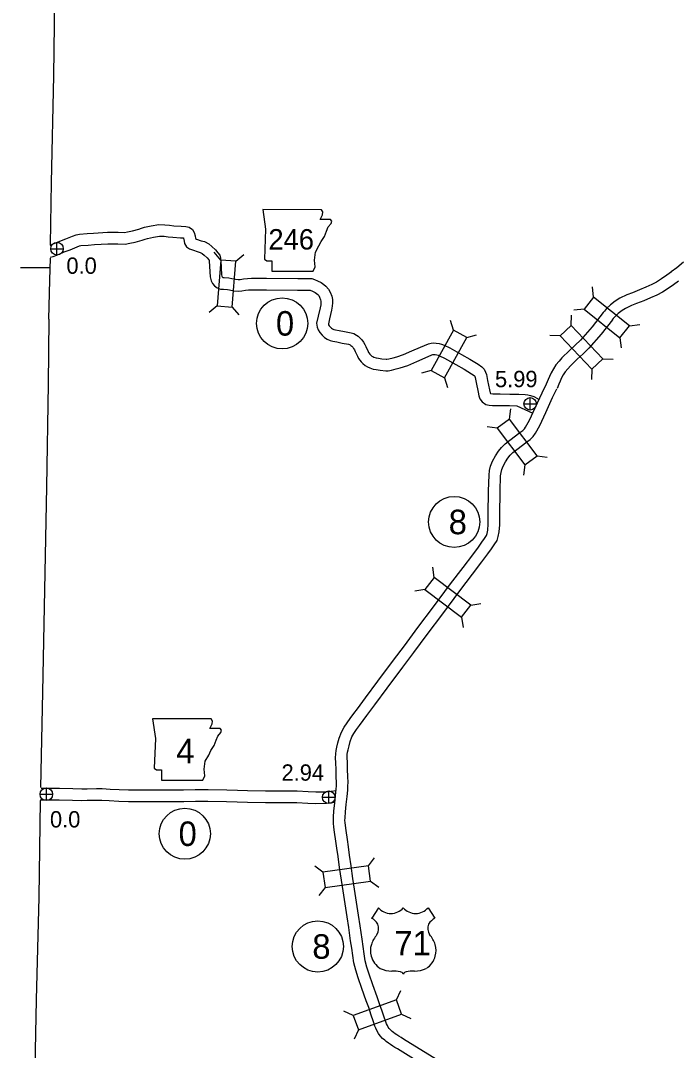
# Model space of a CAD drawing. Extents: x -939622 to -934245, y 1383184 to 1385301.
# Drawn here: x -936459.4 to -936408.4, y 1384044.1 to 1384124 of the extents above; entities that cross this region are included whole.
import ezdxf

# ---------------------------------------------------------------- set-up
doc = ezdxf.new("R2010")
doc.units = 0
for name, color, linetype in [('1', 7, 'Continuous'), ('10', 7, 'Continuous'), ('15', 7, 'Continuous'), ('2', 7, 'Continuous'), ('20', 7, 'Continuous'), ('21', 7, 'Continuous'), ('22', 7, 'Continuous'), ('25', 7, 'Continuous'), ('26', 7, 'Continuous'), ('27', 7, 'Continuous')]:
    doc.layers.add(name, color=color, linetype=linetype)

msp = doc.modelspace()

# ---------------------------------------------------------------- linework, layer by layer
at = {"layer": '1'}
for points in [[(-936457.088, 1384106.667), (-936457.006, 1384111.46), (-936456.847, 1384119.738), (-936456.728, 1384127.705), (-936456.565, 1384136.797), (-936456.427, 1384143.745), (-936456.285, 1384151.935), (-936456.131, 1384159.99), (-936455.992, 1384167.281), (-936455.971, 1384169.096)], [(-936457.21, 1384100.868), (-936457.135, 1384103.896), (-936457.106, 1384105.589)], [(-936457.21, 1384100.868), (-936457.262, 1384095.817), (-936457.416, 1384087.86), (-936457.558, 1384079.859), (-936457.703, 1384071.939), (-936457.879, 1384064.537)], [(-936457.898, 1384063.518), (-936457.986, 1384056.036), (-936458.203, 1384048.052), (-936458.36, 1384040.222), (-936458.503, 1384032.609)]]:
    msp.add_lwpolyline(points, dxfattribs=at)
at = {"layer": '10'}
for points in [[(-936457.126, 1384106.597), (-936456.934, 1384106.668), (-936456.379, 1384106.914), (-936455.893, 1384107.093), (-936455.375, 1384107.297), (-936455.11, 1384107.415), (-936454.841, 1384107.46), (-936454.251, 1384107.5), (-936453.756, 1384107.544), (-936452.676, 1384107.601), (-936451.851, 1384107.612), (-936451.364, 1384107.592), (-936451.121, 1384107.634), (-936450.728, 1384107.718), (-936450.253, 1384107.843), (-936450.035, 1384107.926), (-936449.792, 1384108.002), (-936449.282, 1384108.109), (-936448.688, 1384108.215), (-936448.222, 1384108.188), (-936447.854, 1384108.154), (-936447.53, 1384108.11), (-936446.957, 1384108.075), (-936446.602, 1384108.05), (-936446.336, 1384108.011), (-936446.089, 1384107.825), (-936445.961, 1384107.593), (-936445.884, 1384107.33), (-936445.858, 1384107.116), (-936445.763, 1384107.079), (-936445.396, 1384106.951), (-936445.148, 1384106.89), (-936444.82, 1384106.709), (-936444.575, 1384106.497), (-936444.3, 1384106.239), (-936444.108, 1384106.015), (-936443.969, 1384105.825), (-936443.9, 1384105.59), (-936443.894, 1384105.394), (-936443.829, 1384104.289), (-936443.802, 1384104.189), (-936443.785, 1384104.158), (-936443.742, 1384104.108), (-936443.727, 1384104.095), (-936443.631, 1384104.093), (-936443.26, 1384104.063), (-936443.043, 1384104.023), (-936442.739, 1384103.956), (-936442.533, 1384103.935), (-936442.378, 1384103.945), (-936442.118, 1384103.993), (-936441.808, 1384104.03), (-936441.512, 1384104.04), (-936440.336, 1384104.039), (-936437.923, 1384104.016), (-936436.825, 1384104.007), (-936436.624, 1384103.944), (-936436.399, 1384103.843), (-936436.092, 1384103.696), (-936435.906, 1384103.561), (-936435.728, 1384103.41), (-936435.546, 1384103.193), (-936435.417, 1384102.952), (-936435.286, 1384102.645), (-936435.226, 1384102.382), (-936435.22, 1384102.123), (-936435.243, 1384101.861), (-936435.294, 1384101.57), (-936435.452, 1384100.895)], [(-936457.11, 1384105.675), (-936456.881, 1384105.729), (-936456.597, 1384105.833), (-936456.041, 1384106.079), (-936455.572, 1384106.252), (-936455.026, 1384106.467), (-936454.849, 1384106.546), (-936454.736, 1384106.565), (-936454.181, 1384106.603), (-936453.693, 1384106.646), (-936452.646, 1384106.701), (-936451.864, 1384106.712), (-936451.306, 1384106.689), (-936450.951, 1384106.75), (-936450.518, 1384106.842), (-936449.977, 1384106.985), (-936449.74, 1384107.075), (-936449.565, 1384107.13), (-936449.111, 1384107.225), (-936448.634, 1384107.31), (-936448.289, 1384107.291), (-936447.956, 1384107.26), (-936447.618, 1384107.214), (-936447.016, 1384107.177), (-936446.772, 1384107.16), (-936446.768, 1384107.148), (-936446.74, 1384106.918), (-936446.694, 1384106.72), (-936446.558, 1384106.486), (-936446.321, 1384106.331), (-936446.074, 1384106.234), (-936445.653, 1384106.088), (-936445.479, 1384106.045), (-936445.338, 1384105.966), (-936445.177, 1384105.828), (-936444.95, 1384105.615), (-936444.815, 1384105.458), (-936444.796, 1384105.431), (-936444.793, 1384105.354), (-936444.722, 1384104.146), (-936444.642, 1384103.844), (-936444.526, 1384103.641), (-936444.374, 1384103.459), (-936444.176, 1384103.303), (-936443.914, 1384103.2), (-936443.679, 1384103.194), (-936443.377, 1384103.17), (-936443.222, 1384103.141), (-936442.883, 1384103.066), (-936442.549, 1384103.032), (-936442.266, 1384103.05), (-936441.982, 1384103.103), (-936441.74, 1384103.132), (-936441.497, 1384103.14), (-936440.34, 1384103.139), (-936437.931, 1384103.116), (-936436.966, 1384103.108), (-936436.945, 1384103.102), (-936436.778, 1384103.027), (-936436.555, 1384102.92), (-936436.463, 1384102.853), (-936436.369, 1384102.773), (-936436.296, 1384102.686), (-936436.229, 1384102.562), (-936436.146, 1384102.366), (-936436.124, 1384102.27), (-936436.121, 1384102.15), (-936436.136, 1384101.978), (-936436.176, 1384101.751), (-936436.328, 1384101.101)], [(-936436.328, 1384101.102), (-936436.457, 1384100.563), (-936436.422, 1384100.252), (-936436.333, 1384100.041), (-936436.215, 1384099.827), (-936436.033, 1384099.614), (-936435.855, 1384099.449), (-936435.646, 1384099.316), (-936435.412, 1384099.22), (-936435.206, 1384099.16), (-936434.879, 1384099.095), (-936434.464, 1384099.011), (-936433.971, 1384098.922), (-936433.918, 1384098.908), (-936433.864, 1384098.875), (-936433.802, 1384098.83), (-936433.729, 1384098.768), (-936433.648, 1384098.681), (-936433.583, 1384098.595), (-936433.526, 1384098.483), (-936433.455, 1384098.344), (-936433.29, 1384097.992), (-936433.217, 1384097.814), (-936433.11, 1384097.675), (-936432.993, 1384097.545), (-936432.864, 1384097.413), (-936432.702, 1384097.275), (-936432.52, 1384097.157), (-936432.325, 1384097.081), (-936432.068, 1384096.992), (-936431.828, 1384096.948), (-936431.532, 1384096.895), (-936431.097, 1384096.848), (-936430.907, 1384096.858), (-936430.66, 1384096.907), (-936430.286, 1384097.002), (-936429.966, 1384097.088), (-936429.394, 1384097.275), (-936428.696, 1384097.586), (-936428.039, 1384097.873), (-936427.525, 1384098.093), (-936427.442, 1384098.109), (-936427.366, 1384098.115), (-936427.269, 1384098.113), (-936427.141, 1384098.095), (-936427.039, 1384098.067), (-936426.92, 1384098.026), (-936426.537, 1384097.834), (-936425.649, 1384097.343), (-936425.019, 1384096.994), (-936424.435, 1384096.633), (-936424.24, 1384096.488), (-936424.194, 1384096.442), (-936424.177, 1384096.409), (-936424.153, 1384096.338), (-936424.079, 1384095.937), (-936423.931, 1384095.211), (-936423.868, 1384094.909), (-936423.791, 1384094.675), (-936423.624, 1384094.439), (-936423.333, 1384094.248), (-936423.07, 1384094.191), (-936422.823, 1384094.173), (-936422.222, 1384094.169), (-936421.497, 1384094.154), (-936420.926, 1384094.143), (-936419.699, 1384093.582)], [(-936435.452, 1384100.893), (-936435.545, 1384100.506), (-936435.542, 1384100.481), (-936435.522, 1384100.434), (-936435.471, 1384100.342), (-936435.383, 1384100.238), (-936435.303, 1384100.164), (-936435.23, 1384100.118), (-936435.116, 1384100.071), (-936434.992, 1384100.035), (-936434.702, 1384099.977), (-936434.296, 1384099.895), (-936433.776, 1384099.802), (-936433.56, 1384099.745), (-936433.362, 1384099.623), (-936433.244, 1384099.536), (-936433.106, 1384099.419), (-936432.959, 1384099.261), (-936432.819, 1384099.076), (-936432.725, 1384098.894), (-936432.646, 1384098.74), (-936432.466, 1384098.354), (-936432.431, 1384098.269), (-936432.418, 1384098.251), (-936432.336, 1384098.16), (-936432.249, 1384098.071), (-936432.164, 1384097.999), (-936432.107, 1384097.962), (-936432.014, 1384097.925), (-936431.839, 1384097.865), (-936431.666, 1384097.833), (-936431.404, 1384097.786), (-936431.073, 1384097.751), (-936431.017, 1384097.754), (-936430.857, 1384097.785), (-936430.514, 1384097.872), (-936430.223, 1384097.951), (-936429.718, 1384098.116), (-936429.059, 1384098.41), (-936428.395, 1384098.699), (-936427.791, 1384098.957), (-936427.563, 1384099.002), (-936427.393, 1384099.015), (-936427.197, 1384099.012), (-936426.96, 1384098.978), (-936426.774, 1384098.928), (-936426.569, 1384098.856), (-936426.118, 1384098.631), (-936425.212, 1384098.131), (-936424.564, 1384097.77), (-936423.929, 1384097.378), (-936423.651, 1384097.171), (-936423.462, 1384096.983), (-936423.347, 1384096.764), (-936423.28, 1384096.565), (-936423.195, 1384096.108), (-936423.05, 1384095.393), (-936422.997, 1384095.143), (-936422.981, 1384095.093), (-936422.979, 1384095.092), (-936422.942, 1384095.084), (-936422.788, 1384095.073), (-936422.209, 1384095.069), (-936421.479, 1384095.053), (-936420.772, 1384095.041), (-936420.284, 1384095.024), (-936420.083, 1384095.001), (-936419.864, 1384094.948), (-936419.6, 1384094.857), (-936419.319, 1384094.701), (-936419.205, 1384094.569)], [(-936457.829, 1384064.483), (-936456.405, 1384064.486), (-936455.356, 1384064.459), (-936454.653, 1384064.429), (-936454.256, 1384064.437), (-936453.526, 1384064.448), (-936453.092, 1384064.45), (-936452.475, 1384064.412), (-936451.756, 1384064.367), (-936451.033, 1384064.349), (-936450.337, 1384064.339), (-936449.6, 1384064.345), (-936448.173, 1384064.344), (-936446.781, 1384064.34), (-936445.868, 1384064.379), (-936444.877, 1384064.377), (-936443.427, 1384064.343), (-936442.585, 1384064.313), (-936441.804, 1384064.303), (-936440.423, 1384064.275), (-936439.669, 1384064.275), (-936438.898, 1384064.272), (-936437.958, 1384064.266), (-936437.099, 1384064.226), (-936436.509, 1384064.202), (-936435.748, 1384064.205), (-936435.327, 1384064.254), (-936434.945, 1384064.309)], [(-936457.907, 1384063.583), (-936456.416, 1384063.586), (-936455.387, 1384063.56), (-936454.664, 1384063.529), (-936454.241, 1384063.537), (-936453.517, 1384063.548), (-936453.118, 1384063.55), (-936452.531, 1384063.514), (-936451.795, 1384063.468), (-936451.051, 1384063.449), (-936450.34, 1384063.439), (-936449.597, 1384063.445), (-936448.174, 1384063.444), (-936446.763, 1384063.44), (-936445.85, 1384063.479), (-936444.889, 1384063.477), (-936443.453, 1384063.443), (-936442.606, 1384063.413), (-936441.818, 1384063.403), (-936440.432, 1384063.375), (-936439.671, 1384063.375), (-936438.903, 1384063.372), (-936437.981, 1384063.366), (-936437.139, 1384063.327), (-936436.526, 1384063.302), (-936435.694, 1384063.305), (-936435.211, 1384063.361), (-936435.037, 1384063.386)]]:
    msp.add_lwpolyline(points, dxfattribs=at)
at = {"layer": '15'}
for points in [[(-936408.94, 1384104.535), (-936409.304, 1384104.264), (-936409.698, 1384103.999), (-936410.088, 1384103.735), (-936410.456, 1384103.542), (-936410.919, 1384103.338), (-936411.424, 1384103.127), (-936411.97, 1384102.914), (-936412.392, 1384102.754), (-936412.944, 1384102.492), (-936413.294, 1384102.269), (-936413.66, 1384101.979), (-936413.963, 1384101.687), (-936414.139, 1384101.486), (-936414.226, 1384101.378)], [(-936407.994, 1384105.283), (-936408.53, 1384104.853), (-936408.947, 1384104.53)], [(-936408.402, 1384103.813), (-936408.783, 1384103.53), (-936409.194, 1384103.253), (-936409.626, 1384102.961), (-936410.065, 1384102.731), (-936410.564, 1384102.511), (-936411.087, 1384102.292), (-936411.647, 1384102.074), (-936412.039, 1384101.925), (-936412.508, 1384101.703), (-936412.772, 1384101.535), (-936413.067, 1384101.301), (-936413.311, 1384101.065), (-936413.45, 1384100.908), (-936413.523, 1384100.816)], [(-936414.229, 1384101.375), (-936415.096, 1384100.267), (-936415.987, 1384099.222), (-936416.397, 1384098.834), (-936416.855, 1384098.429), (-936417.428, 1384097.859), (-936417.653, 1384097.6), (-936417.895, 1384097.312), (-936418.095, 1384097.011), (-936418.262, 1384096.711), (-936418.389, 1384096.427), (-936418.502, 1384096.171), (-936418.644, 1384095.826)], [(-936413.52, 1384100.82), (-936414.399, 1384099.697), (-936415.333, 1384098.602), (-936415.789, 1384098.17), (-936416.239, 1384097.772), (-936416.77, 1384097.244), (-936416.969, 1384097.015), (-936417.174, 1384096.772), (-936417.325, 1384096.543), (-936417.456, 1384096.307), (-936417.567, 1384096.061), (-936417.674, 1384095.818), (-936417.812, 1384095.482)], [(-936423.139, 1384085.705), (-936423.122, 1384087.551), (-936423.084, 1384088.765), (-936423.04, 1384089.133), (-936422.958, 1384089.464), (-936422.811, 1384089.836), (-936422.572, 1384090.261), (-936422.343, 1384090.611), (-936422.107, 1384090.904), (-936421.837, 1384091.181), (-936421.47, 1384091.473), (-936420.697, 1384092.058), (-936420.473, 1384092.23), (-936420.342, 1384092.348), (-936420.251, 1384092.488), (-936419.949, 1384093.025), (-936419.504, 1384093.99), (-936418.965, 1384095.157), (-936418.634, 1384095.849)], [(-936422.239, 1384085.696), (-936422.222, 1384087.532), (-936422.185, 1384088.698), (-936422.153, 1384088.972), (-936422.099, 1384089.189), (-936421.997, 1384089.448), (-936421.802, 1384089.793), (-936421.614, 1384090.081), (-936421.433, 1384090.306), (-936421.232, 1384090.512), (-936420.918, 1384090.762), (-936420.151, 1384091.342), (-936419.897, 1384091.538), (-936419.652, 1384091.758), (-936419.481, 1384092.022), (-936419.146, 1384092.616), (-936418.687, 1384093.613), (-936418.151, 1384094.774), (-936417.822, 1384095.46)], [(-936427.636, 1384042.656), (-936430.185, 1384044.25), (-936430.381, 1384044.371), (-936430.549, 1384044.473), (-936430.731, 1384044.593), (-936430.887, 1384044.694), (-936431.057, 1384044.83), (-936431.173, 1384044.923), (-936431.334, 1384045.07), (-936431.521, 1384045.267), (-936431.652, 1384045.444), (-936431.785, 1384045.673), (-936431.856, 1384045.857), (-936431.935, 1384046.027), (-936432.059, 1384046.433), (-936432.22, 1384046.877), (-936432.417, 1384047.461), (-936432.601, 1384047.986), (-936432.936, 1384048.929), (-936433.235, 1384049.767), (-936433.422, 1384050.353), (-936433.569, 1384050.919), (-936433.649, 1384051.498), (-936433.732, 1384052.063), (-936433.818, 1384052.645), (-936433.968, 1384053.658), (-936434.096, 1384054.485), (-936434.253, 1384055.507), (-936434.406, 1384056.511), (-936434.538, 1384057.352), (-936434.671, 1384058.318), (-936434.797, 1384059.167), (-936434.886, 1384059.818), (-936434.963, 1384060.375), (-936435.061, 1384061.073), (-936435.117, 1384061.459), (-936435.148, 1384061.754), (-936435.155, 1384061.969), (-936435.153, 1384062.218), (-936435.123, 1384062.717), (-936435.052, 1384063.319), (-936434.98, 1384063.918), (-936434.941, 1384064.403), (-936434.922, 1384064.666), (-936434.921, 1384064.947), (-936434.931, 1384065.343), (-936434.951, 1384065.927), (-936434.968, 1384066.436), (-936434.985, 1384066.844), (-936434.976, 1384067.141), (-936434.952, 1384067.404), (-936434.897, 1384067.657), (-936434.808, 1384068.001), (-936434.705, 1384068.363), (-936434.538, 1384068.829), (-936434.325, 1384069.205), (-936434.092, 1384069.542), (-936433.859, 1384069.876), (-936433.576, 1384070.259), (-936433.293, 1384070.644), (-936432.67, 1384071.491), (-936431.715, 1384072.782), (-936430.486, 1384074.412), (-936429.644, 1384075.534), (-936428.601, 1384076.946), (-936427.387, 1384078.556), (-936426.061, 1384080.318), (-936425.087, 1384081.61), (-936424.352, 1384082.584), (-936423.906, 1384083.187), (-936423.637, 1384083.564), (-936423.425, 1384083.859), (-936423.289, 1384084.07), (-936423.24, 1384084.226), (-936423.188, 1384084.483), (-936423.151, 1384084.95), (-936423.139, 1384085.708)], [(-936427.158, 1384043.419), (-936429.71, 1384045.015), (-936429.911, 1384045.138), (-936430.067, 1384045.234), (-936430.239, 1384045.347), (-936430.359, 1384045.425), (-936430.495, 1384045.534), (-936430.589, 1384045.609), (-936430.705, 1384045.713), (-936430.83, 1384045.846), (-936430.898, 1384045.938), (-936430.97, 1384046.063), (-936431.026, 1384046.208), (-936431.092, 1384046.35), (-936431.205, 1384046.718), (-936431.37, 1384047.174), (-936431.566, 1384047.754), (-936431.752, 1384048.285), (-936432.088, 1384049.231), (-936432.382, 1384050.055), (-936432.558, 1384050.603), (-936432.684, 1384051.094), (-936432.758, 1384051.625), (-936432.841, 1384052.194), (-936432.927, 1384052.777), (-936433.078, 1384053.793), (-936433.207, 1384054.623), (-936433.363, 1384055.643), (-936433.517, 1384056.649), (-936433.648, 1384057.483), (-936433.78, 1384058.445), (-936433.906, 1384059.294), (-936433.994, 1384059.94), (-936434.071, 1384060.499), (-936434.17, 1384061.201), (-936434.224, 1384061.571), (-936434.249, 1384061.816), (-936434.255, 1384061.98), (-936434.253, 1384062.187), (-936434.227, 1384062.637), (-936434.158, 1384063.213), (-936434.085, 1384063.828), (-936434.044, 1384064.335), (-936434.023, 1384064.631), (-936434.021, 1384064.956), (-936434.031, 1384065.37), (-936434.051, 1384065.958), (-936434.068, 1384066.47), (-936434.084, 1384066.849), (-936434.077, 1384067.087), (-936434.061, 1384067.268), (-936434.021, 1384067.448), (-936433.939, 1384067.765), (-936433.847, 1384068.088), (-936433.717, 1384068.453), (-936433.562, 1384068.726), (-936433.353, 1384069.028), (-936433.128, 1384069.35), (-936432.851, 1384069.726), (-936432.568, 1384070.111), (-936431.946, 1384070.957), (-936430.994, 1384072.243), (-936429.767, 1384073.871), (-936428.922, 1384074.996), (-936427.88, 1384076.408), (-936426.668, 1384078.014), (-936425.342, 1384079.776), (-936424.368, 1384081.068), (-936423.631, 1384082.045), (-936423.178, 1384082.658), (-936422.904, 1384083.04), (-936422.681, 1384083.353), (-936422.466, 1384083.684), (-936422.367, 1384084.003), (-936422.295, 1384084.359), (-936422.252, 1384084.907), (-936422.239, 1384085.694)]]:
    msp.add_lwpolyline(points, dxfattribs=at)
at = {"layer": '2'}
msp.add_lwpolyline([(-936459.412, 1384104.874), (-936457.119, 1384104.874)], dxfattribs=at)
at = {"layer": '20'}
for p, q in [((-936443.894, 1384105.45), (-936444.408, 1384106.053)), ((-936442.71, 1384105.356), (-936442.107, 1384105.87)), ((-936414.971, 1384102.578), (-936415.058, 1384103.366)), ((-936444.176, 1384101.897), (-936444.779, 1384101.383)), ((-936442.992, 1384101.803), (-936442.478, 1384101.2)), ((-936415.714, 1384101.651), (-936416.501, 1384101.564)), ((-936425.85, 1384100.004), (-936426.07, 1384100.765)), ((-936416.703, 1384100.379), (-936416.682, 1384101.171)), ((-936412.189, 1384100.351), (-936411.402, 1384100.438)), ((-936424.81, 1384099.43), (-936424.049, 1384099.65)), ((-936417.565, 1384099.562), (-936418.357, 1384099.583)), ((-936412.932, 1384099.424), (-936412.844, 1384098.636)), ((-936414.251, 1384097.793), (-936413.459, 1384097.771)), ((-936427.573, 1384096.885), (-936428.334, 1384096.665)), ((-936415.113, 1384096.975), (-936415.134, 1384096.184)), ((-936426.533, 1384096.31), (-936426.314, 1384095.549)), ((-936421.508, 1384093.114), (-936421.399, 1384093.898)), ((-936422.456, 1384092.398), (-936423.24, 1384092.507)), ((-936419.359, 1384090.271), (-936418.575, 1384090.162)), ((-936420.307, 1384089.555), (-936420.416, 1384088.77)), ((-936427.344, 1384080.828), (-936427.455, 1384081.612)), ((-936428.059, 1384079.879), (-936428.843, 1384079.768)), ((-936424.497, 1384078.685), (-936423.712, 1384078.795)), ((-936425.211, 1384077.736), (-936425.1, 1384076.951)), ((-936432.435, 1384058.442), (-936431.956, 1384059.073)), ((-936435.966, 1384057.958), (-936436.597, 1384058.437)), ((-936435.804, 1384056.781), (-936436.283, 1384056.15)), ((-936432.273, 1384057.266), (-936431.642, 1384056.787)), ((-936430.272, 1384048.054), (-936429.937, 1384048.772)), ((-936433.623, 1384046.838), (-936434.34, 1384047.173)), ((-936429.867, 1384046.937), (-936429.15, 1384046.602)), ((-936433.217, 1384045.721), (-936433.553, 1384045.004))]:
    msp.add_line(p, q, dxfattribs=at)
for points in [[(-936443.894, 1384105.45), (-936444.176, 1384101.897), (-936442.992, 1384101.803), (-936442.71, 1384105.356)], [(-936412.189, 1384100.351), (-936414.971, 1384102.578), (-936415.714, 1384101.651), (-936412.932, 1384099.424)], [(-936426.533, 1384096.31), (-936424.81, 1384099.43), (-936425.85, 1384100.004), (-936427.573, 1384096.885)], [(-936414.251, 1384097.793), (-936416.703, 1384100.379), (-936417.565, 1384099.562), (-936415.113, 1384096.975)], [(-936419.359, 1384090.271), (-936421.508, 1384093.114), (-936422.456, 1384092.398), (-936420.307, 1384089.555)], [(-936428.059, 1384079.879), (-936425.211, 1384077.736), (-936424.497, 1384078.685), (-936427.344, 1384080.828)], [(-936432.435, 1384058.442), (-936435.966, 1384057.958), (-936435.804, 1384056.781), (-936432.273, 1384057.266)], [(-936433.217, 1384045.721), (-936429.867, 1384046.937), (-936430.272, 1384048.054), (-936433.623, 1384046.838)]]:
    msp.add_lwpolyline(points, close=True, dxfattribs=at)
at = {"layer": '21'}
for points in [[(-936440.637, 1384109.359), (-936440.409, 1384107.836), (-936440.51, 1384105.527), (-936440.307, 1384105.4), (-936439.927, 1384105.4), (-936439.927, 1384104.588), (-936436.729, 1384104.588), (-936436.577, 1384104.918), (-936436.628, 1384105.451), (-936436.551, 1384106.06), (-936436.272, 1384106.542), (-936436.095, 1384106.897), (-936435.841, 1384107.278), (-936435.689, 1384107.684), (-936435.562, 1384108.014), (-936435.333, 1384108.293), (-936435.283, 1384108.47), (-936435.384, 1384108.597), (-936436.171, 1384108.597), (-936435.993, 1384108.953), (-936435.968, 1384109.181), (-936436.073, 1384109.356)], [(-936449.192, 1384069.866), (-936448.963, 1384068.344), (-936449.065, 1384066.034), (-936448.862, 1384065.907), (-936448.481, 1384065.907), (-936448.481, 1384065.095), (-936445.284, 1384065.095), (-936445.131, 1384065.425), (-936445.182, 1384065.958), (-936445.106, 1384066.567), (-936444.827, 1384067.049), (-936444.649, 1384067.405), (-936444.395, 1384067.785), (-936444.243, 1384068.191), (-936444.116, 1384068.521), (-936443.888, 1384068.8), (-936443.837, 1384068.978), (-936443.939, 1384069.105), (-936444.725, 1384069.105), (-936444.548, 1384069.46), (-936444.522, 1384069.689), (-936444.628, 1384069.864)]]:
    msp.add_lwpolyline(points, close=True, dxfattribs=at)
at = {"layer": '22'}
for p, q in [((-936431.666, 1384055.208), (-936432.185, 1384054.405)), ((-936427.805, 1384055.208), (-936427.286, 1384054.405))]:
    msp.add_line(p, q, dxfattribs=at)
for centre, radius, start, end in [((-936430.699, 1384056.021), 1.264, 220.07504, 319.67012), ((-936428.772, 1384056.021), 1.264, 220.32988, 319.92496), ((-936432.863, 1384053.239), 1.349, 30.7809, 59.98827), ((-936426.607, 1384053.239), 1.349, 120.01173, 149.2191), ((-936432.567, 1384053.595), 0.925, 328.81046, 21.21077), ((-936426.904, 1384053.595), 0.925, 158.78923, 211.18954), ((-936430.148, 1384051.699), 2.157, 138.95648, 162.69135), ((-936429.322, 1384051.699), 2.157, 17.30865, 41.04352), ((-936430.861, 1384051.876), 1.426, 160.95764, 197.38186), ((-936428.61, 1384051.876), 1.426, 342.61814, 19.04236), ((-936430.628, 1384051.88), 1.65, 195.10743, 237.13119), ((-936428.842, 1384051.88), 1.65, 302.86881, 344.89257), ((-936430.598, 1384052.399), 2.118, 244.07708, 269.57785), ((-936430.549, 1384046.402), 3.88, 81.19416, 90.95387), ((-936430.064, 1384049.881), 0.372, 28.03422, 72.98637), ((-936429.407, 1384049.881), 0.372, 107.01363, 151.96578), ((-936428.922, 1384046.402), 3.88, 89.04613, 98.80584), ((-936428.873, 1384052.399), 2.118, 270.42215, 295.92292)]:
    msp.add_arc(centre, radius, start, end, dxfattribs=at)
at = {"layer": '26'}
for p, q in [((-936457.08, 1384106.327), (-936456.105, 1384106.327)), ((-936456.592, 1384105.84), (-936456.592, 1384106.815)), ((-936420.384, 1384094.291), (-936419.409, 1384094.291)), ((-936419.896, 1384093.804), (-936419.896, 1384094.779)), ((-936457.903, 1384064.009), (-936456.928, 1384064.009)), ((-936457.416, 1384063.521), (-936457.416, 1384064.496)), ((-936435.512, 1384063.288), (-936435.512, 1384064.263)), ((-936436, 1384063.776), (-936435.025, 1384063.776))]:
    msp.add_line(p, q, dxfattribs=at)
for centre in [(-936456.592, 1384106.327), (-936419.896, 1384094.291), (-936457.416, 1384064.009), (-936435.512, 1384063.776)]:
    msp.add_circle(centre, 0.487, dxfattribs=at)
at = {"layer": '27'}
for centre in [(-936439.127, 1384100.537), (-936425.787, 1384085.129), (-936446.677, 1384060.945), (-936436.363, 1384052.197)]:
    msp.add_circle(centre, 1.98, dxfattribs=at)

# ---------------------------------------------------------------- texts
at = {"layer": '21'}
for s, height, p in [('246', 1.584, (-936440.193, 1384106.265)), ('4', 1.901, (-936447.341, 1384066.416))]:
    msp.add_text(s, height=height, dxfattribs=at).set_placement(p)
at = {"layer": '22'}
msp.add_text('71', height=1.9008, dxfattribs=at).set_placement((-936430.426, 1384051.509))
at = {"layer": '25'}
for s, p in [('0.0', (-936455.86, 1384104.382)), ('5.99', (-936422.621, 1384095.587)), ('2.94', (-936439.176, 1384065.058)), ('0.0', (-936457.134, 1384061.432))]:
    msp.add_text(s, height=1.2672, dxfattribs=at).set_placement(p)
at = {"layer": '27'}
for s, p in [('0', (-936439.611, 1384099.586)), ('8', (-936426.212, 1384084.179)), ('0', (-936447.161, 1384059.994)), ('8', (-936436.788, 1384051.247))]:
    msp.add_text(s, height=1.901, dxfattribs=at).set_placement(p)

doc.saveas('drawing.dxf')
